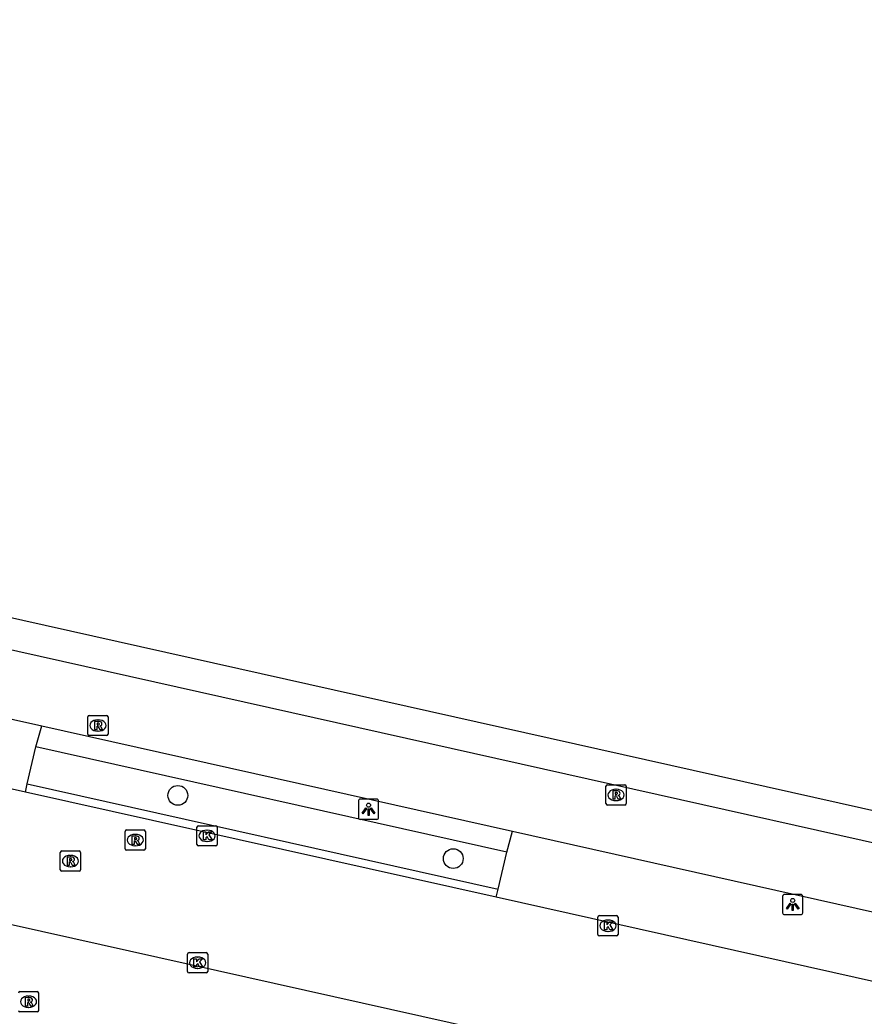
# Model space of a CAD drawing. Extents: x 161771 to 163125, y 382479 to 383177.
# Drawn here: x 162885.09 to 162926.8, y 382899.81 to 382949.02 of the extents above; entities that cross this region are included whole.
import ezdxf

# ---------------------------------------------------------------- set-up
doc = ezdxf.new("R2010")
doc.units = 0
for name, color, linetype in [('IMGEO_Boom', 7, 'Continuous'), ('IMGEO_Fietspad_gesloten', 7, 'Continuous'), ('IMGEO_Kolk', 7, 'Continuous'), ('IMGEO_Lichtpunt', 7, 'Continuous'), ('IMGEO_Parkeervlak_open', 7, 'Continuous'), ('IMGEO_Rijbaan_lokaal_gesloten', 7, 'Continuous'), ('IMGEO_Rioolput', 7, 'Continuous'), ('IMGEO_Voetpad_open', 7, 'Continuous')]:
    doc.layers.add(name, color=color, linetype=linetype)

msp = doc.modelspace()

# ---------------------------------------------------------------- linework, layer by layer
at = {"layer": 'IMGEO_Boom'}
for centre in [(162892.889, 382910.707), (162906.5, 382907.584)]:
    msp.add_circle(centre, 0.489, dxfattribs=at)
at = {"layer": 'IMGEO_Fietspad_gesloten'}
for points in [[(162412.703, 383023.699), (162692.17, 382961.036), (162786.206, 382939.932), (162862.311, 382922.904), (162982.112, 382896.093), (163063.024, 382878.031), (163074.368, 382875.36), (163078.832, 382874.349)], [(162851.076, 382921.99), (162862.057, 382919.531), (162886.172, 382914.137)], [(162886.172, 382914.137), (162909.43, 382908.935)], [(162909.43, 382908.935), (162935.452, 382903.114)]]:
    msp.add_lwpolyline(points, dxfattribs=at)
at = {"layer": 'IMGEO_Kolk'}
for p, q in [((162893.834, 382908.283), (162893.834, 382909.135)), ((162893.909, 382909.209), (162894.761, 382909.209)), ((162894.322, 382908.989), (162894.347, 382908.989)), ((162894.835, 382909.135), (162894.835, 382908.283)), ((162894.761, 382908.209), (162893.909, 382908.209)), ((162894.345, 382908.429), (162894.32, 382908.429)), ((162913.643, 382903.84), (162913.643, 382904.692)), ((162913.718, 382904.766), (162914.57, 382904.766)), ((162914.131, 382904.546), (162914.156, 382904.546)), ((162914.644, 382904.692), (162914.644, 382903.84)), ((162914.57, 382903.766), (162913.718, 382903.766)), ((162914.154, 382903.986), (162914.129, 382903.986)), ((162893.367, 382902.015), (162893.367, 382902.867)), ((162893.442, 382902.941), (162894.294, 382902.941)), ((162893.855, 382902.721), (162893.88, 382902.721)), ((162894.368, 382902.867), (162894.368, 382902.015)), ((162893.878, 382902.161), (162893.853, 382902.161)), ((162894.294, 382901.941), (162893.442, 382901.941))]:
    msp.add_line(p, q, dxfattribs=at)
for points in [[(162893.834, 382908.283), (162893.834, 382909.135)], [(162893.909, 382909.209), (162894.761, 382909.209)], [(162894.835, 382909.135), (162894.835, 382908.283)], [(162894.155, 382908.909), (162894.278, 382908.909), (162894.278, 382908.758), (162894.408, 382908.909), (162894.572, 382908.909), (162894.426, 382908.758), (162894.579, 382908.509), (162894.427, 382908.509), (162894.342, 382908.673), (162894.278, 382908.606), (162894.278, 382908.509), (162894.155, 382908.509), (162894.155, 382908.909)], [(162894.761, 382908.209), (162893.909, 382908.209)], [(162913.643, 382903.84), (162913.643, 382904.692)], [(162913.718, 382904.766), (162914.57, 382904.766)], [(162914.644, 382904.692), (162914.644, 382903.84)], [(162913.964, 382904.466), (162914.087, 382904.466), (162914.087, 382904.315), (162914.217, 382904.466), (162914.381, 382904.466), (162914.235, 382904.315), (162914.388, 382904.066), (162914.236, 382904.066), (162914.151, 382904.23), (162914.087, 382904.163), (162914.087, 382904.066), (162913.964, 382904.066), (162913.964, 382904.466)], [(162914.57, 382903.766), (162913.718, 382903.766)], [(162893.367, 382902.015), (162893.367, 382902.867)], [(162893.442, 382902.941), (162894.294, 382902.941)], [(162893.688, 382902.641), (162893.811, 382902.641), (162893.811, 382902.49), (162893.941, 382902.641), (162894.105, 382902.641), (162893.959, 382902.49), (162894.112, 382902.241), (162893.96, 382902.241), (162893.875, 382902.405), (162893.811, 382902.338), (162893.811, 382902.241), (162893.688, 382902.241), (162893.688, 382902.641)], [(162894.368, 382902.867), (162894.368, 382902.015)], [(162894.294, 382901.941), (162893.442, 382901.941)]]:
    msp.add_lwpolyline(points, dxfattribs=at)
for centre, start, end in [((162893.911, 382909.133), 91.552, 178.448), ((162893.911, 382909.133), 91.552, 178.448), ((162894.759, 382909.133), 1.552, 88.448), ((162894.759, 382909.133), 1.552, 88.448), ((162893.911, 382908.285), 181.552, 268.448), ((162893.911, 382908.285), 181.552, 268.448), ((162894.759, 382908.285), 271.552, 358.448), ((162894.759, 382908.285), 271.552, 358.448), ((162913.72, 382904.69), 91.552, 178.448), ((162913.72, 382904.69), 91.552, 178.448), ((162914.568, 382904.69), 1.552, 88.448), ((162914.568, 382904.69), 1.552, 88.448), ((162913.72, 382903.842), 181.552, 268.448), ((162913.72, 382903.842), 181.552, 268.448), ((162914.568, 382903.842), 271.552, 358.448), ((162914.568, 382903.842), 271.552, 358.448), ((162893.444, 382902.865), 91.552, 178.448), ((162893.444, 382902.865), 91.552, 178.448), ((162894.292, 382902.865), 1.552, 88.448), ((162894.292, 382902.865), 1.552, 88.448), ((162893.444, 382902.017), 181.552, 268.448), ((162893.444, 382902.017), 181.552, 268.448), ((162894.292, 382902.017), 271.552, 358.448), ((162894.292, 382902.017), 271.552, 358.448)]:
    msp.add_arc(centre, 0.0765, start, end, dxfattribs=at)
for centre, major_axis, ratio, start_param, end_param in [((162894.321, 382908.709), (-0.387, 0.002), 0.722429, 4.712389, 7.853982), ((162894.346, 382908.709), (-0.39, 0.002), 0.717154, 1.570796, 4.712389), ((162914.13, 382904.266), (-0.387, 0.002), 0.722429, 4.712389, 7.853982), ((162914.155, 382904.266), (-0.39, 0.002), 0.717154, 1.570796, 4.712389), ((162893.854, 382902.441), (-0.387, 0.002), 0.722429, 4.712389, 7.853982), ((162893.879, 382902.441), (-0.39, 0.002), 0.717154, 1.570796, 4.712389)]:
    msp.add_ellipse(centre, major_axis=major_axis, ratio=ratio, start_param=start_param, end_param=end_param, dxfattribs=at)
at = {"layer": 'IMGEO_Lichtpunt'}
for p, q in [((162902.715, 382910.521), (162901.907, 382910.521)), ((162902.715, 382910.521), (162901.907, 382910.521)), ((162901.813, 382910.426), (162901.813, 382909.619)), ((162901.813, 382910.426), (162901.813, 382909.619)), ((162902.809, 382909.619), (162902.809, 382910.426)), ((162902.809, 382909.619), (162902.809, 382910.426)), ((162901.907, 382909.525), (162902.715, 382909.525)), ((162901.907, 382909.525), (162902.715, 382909.525)), ((162922.772, 382905.719), (162922.772, 382904.912)), ((162922.772, 382905.719), (162922.772, 382904.912)), ((162923.674, 382905.814), (162922.866, 382905.814)), ((162923.674, 382905.814), (162922.866, 382905.814)), ((162923.768, 382904.912), (162923.768, 382905.719)), ((162923.768, 382904.912), (162923.768, 382905.719)), ((162922.866, 382904.818), (162923.674, 382904.818)), ((162922.866, 382904.818), (162923.674, 382904.818))]:
    msp.add_line(p, q, dxfattribs=at)
for points in [[(162902.187, 382910.09), (162902.226, 382910.062), (162902.038, 382909.8), (162902, 382909.827), (162902.187, 382910.09)], [(162902.289, 382910.042), (162902.336, 382910.042), (162902.336, 382909.72), (162902.289, 382909.72), (162902.289, 382910.042)], [(162902.399, 382910.062), (162902.437, 382910.089), (162902.624, 382909.827), (162902.585, 382909.799), (162902.399, 382910.062)], [(162923.146, 382905.383), (162923.185, 382905.355), (162922.997, 382905.093), (162922.959, 382905.12), (162923.146, 382905.383)], [(162923.248, 382905.335), (162923.295, 382905.335), (162923.295, 382905.013), (162923.248, 382905.013), (162923.248, 382905.335)], [(162923.358, 382905.355), (162923.396, 382905.382), (162923.583, 382905.12), (162923.544, 382905.092), (162923.358, 382905.355)]]:
    msp.add_lwpolyline(points, dxfattribs=at)
for centre in [(162902.312, 382910.224), (162923.271, 382905.517)]:
    msp.add_circle(centre, 0.0994, dxfattribs=at)
for centre, start, end in [((162901.907, 382910.426), 90, 180), ((162901.907, 382910.426), 90, 180), ((162902.715, 382910.426), 0, 90), ((162902.715, 382910.426), 0, 90), ((162901.907, 382909.619), 180, 270), ((162901.907, 382909.619), 180, 270), ((162902.715, 382909.619), 270, 0), ((162902.715, 382909.619), 270, 360), ((162922.866, 382905.719), 90, 180), ((162922.866, 382905.719), 90, 180), ((162923.674, 382905.719), 0, 90), ((162923.674, 382905.719), 0, 90), ((162922.866, 382904.912), 180, 270), ((162922.866, 382904.912), 180, 270), ((162923.674, 382904.912), 270, 0), ((162923.674, 382904.912), 270, 360)]:
    msp.add_arc(centre, 0.0946, start, end, dxfattribs=at)
at = {"layer": 'IMGEO_Parkeervlak_open'}
for points in [[(162885.444, 382911.282), (162885.877, 382913.114)], [(162908.711, 382906.073), (162909.154, 382907.909)]]:
    msp.add_lwpolyline(points, dxfattribs=at)
at = {"layer": 'IMGEO_Rijbaan_lokaal_gesloten'}
for points in [[(162695.369, 382946.761), (162726.206, 382939.846), (162784.791, 382926.705), (162858.949, 382910.073), (162962.277, 382886.988)], [(162885.368, 382910.872), (162862.042, 382916.089), (162861.427, 382916.227), (162850.343, 382918.715)], [(162908.617, 382905.673), (162885.368, 382910.872)], [(162934.679, 382899.844), (162908.617, 382905.673)]]:
    msp.add_lwpolyline(points, dxfattribs=at)
at = {"layer": 'IMGEO_Rioolput'}
for p, q in [((162888.441, 382913.733), (162888.441, 382914.585)), ((162888.516, 382914.659), (162889.368, 382914.659)), ((162888.929, 382914.439), (162888.954, 382914.439)), ((162889.442, 382914.585), (162889.442, 382913.733)), ((162888.952, 382913.879), (162888.927, 382913.879)), ((162889.368, 382913.659), (162888.516, 382913.659)), ((162914.043, 382910.304), (162914.043, 382911.156)), ((162914.118, 382911.23), (162914.97, 382911.23)), ((162914.531, 382911.01), (162914.556, 382911.01)), ((162915.044, 382911.156), (162915.044, 382910.304)), ((162914.554, 382910.45), (162914.529, 382910.45)), ((162914.97, 382910.23), (162914.118, 382910.23)), ((162890.361, 382908.998), (162891.213, 382908.998)), ((162890.286, 382908.072), (162890.286, 382908.924)), ((162890.774, 382908.778), (162890.799, 382908.778)), ((162891.287, 382908.924), (162891.287, 382908.072)), ((162891.213, 382907.998), (162890.361, 382907.998)), ((162890.797, 382908.218), (162890.772, 382908.218)), ((162887.083, 382907.035), (162887.083, 382907.887)), ((162887.158, 382907.961), (162888.01, 382907.961)), ((162887.571, 382907.741), (162887.596, 382907.741)), ((162888.084, 382907.887), (162888.084, 382907.035)), ((162887.594, 382907.181), (162887.569, 382907.181)), ((162888.01, 382906.961), (162887.158, 382906.961)), ((162885.087, 382901.015), (162885.939, 382901.015)), ((162885.5, 382900.795), (162885.525, 382900.795)), ((162886.013, 382900.941), (162886.013, 382900.089)), ((162885.523, 382900.235), (162885.498, 382900.235)), ((162885.939, 382900.015), (162885.087, 382900.015))]:
    msp.add_line(p, q, dxfattribs=at)
for points in [[(162888.441, 382913.733), (162888.441, 382914.585)], [(162888.516, 382914.659), (162889.368, 382914.659)], [(162889.442, 382914.585), (162889.442, 382913.733)], [(162889.03, 382914.357), (162888.778, 382914.359), (162888.778, 382913.959)], [(162888.778, 382913.959), (162888.902, 382913.959), (162888.902, 382914.121), (162888.913, 382914.121)], [(162888.956, 382914.278), (162888.902, 382914.278), (162888.902, 382914.197)], [(162888.902, 382914.197), (162888.954, 382914.197)], [(162888.96, 382914.092), (162889.031, 382913.959), (162889.171, 382913.959), (162889.106, 382914.085)], [(162889.368, 382913.659), (162888.516, 382913.659)], [(162914.043, 382910.304), (162914.043, 382911.156)], [(162914.118, 382911.23), (162914.97, 382911.23)], [(162914.632, 382910.928), (162914.38, 382910.93), (162914.38, 382910.53)], [(162915.044, 382911.156), (162915.044, 382910.304)], [(162914.38, 382910.53), (162914.504, 382910.53), (162914.504, 382910.692), (162914.515, 382910.692)], [(162914.558, 382910.849), (162914.504, 382910.849), (162914.504, 382910.768)], [(162914.504, 382910.768), (162914.556, 382910.768)], [(162914.562, 382910.663), (162914.633, 382910.53), (162914.773, 382910.53), (162914.708, 382910.656)], [(162914.97, 382910.23), (162914.118, 382910.23)], [(162890.361, 382908.998), (162891.213, 382908.998)], [(162890.286, 382908.072), (162890.286, 382908.924)], [(162890.875, 382908.696), (162890.623, 382908.698), (162890.623, 382908.298)], [(162890.623, 382908.298), (162890.747, 382908.298), (162890.747, 382908.46), (162890.758, 382908.46)], [(162890.801, 382908.617), (162890.747, 382908.617), (162890.747, 382908.536)], [(162890.747, 382908.536), (162890.799, 382908.536)], [(162891.287, 382908.924), (162891.287, 382908.072)], [(162891.213, 382907.998), (162890.361, 382907.998)], [(162890.805, 382908.431), (162890.876, 382908.298), (162891.016, 382908.298), (162890.951, 382908.424)], [(162887.083, 382907.035), (162887.083, 382907.887)], [(162887.158, 382907.961), (162888.01, 382907.961)], [(162887.672, 382907.659), (162887.42, 382907.661), (162887.42, 382907.261)], [(162887.598, 382907.58), (162887.544, 382907.58), (162887.544, 382907.499)], [(162887.544, 382907.499), (162887.596, 382907.499)], [(162888.084, 382907.887), (162888.084, 382907.035)], [(162887.42, 382907.261), (162887.544, 382907.261), (162887.544, 382907.423), (162887.555, 382907.423)], [(162887.602, 382907.394), (162887.673, 382907.261), (162887.813, 382907.261), (162887.748, 382907.387)], [(162888.01, 382906.961), (162887.158, 382906.961)], [(162885.087, 382901.015), (162885.939, 382901.015)], [(162885.601, 382900.713), (162885.349, 382900.715), (162885.349, 382900.315)], [(162885.527, 382900.634), (162885.473, 382900.634), (162885.473, 382900.553)], [(162886.013, 382900.941), (162886.013, 382900.089)], [(162885.349, 382900.315), (162885.473, 382900.315), (162885.473, 382900.477), (162885.484, 382900.477)], [(162885.473, 382900.553), (162885.525, 382900.553)], [(162885.531, 382900.448), (162885.602, 382900.315), (162885.742, 382900.315), (162885.677, 382900.441)], [(162885.939, 382900.015), (162885.087, 382900.015)]]:
    msp.add_lwpolyline(points, dxfattribs=at)
for centre, radius, start, end in [((162888.518, 382914.583), 0.0765, 91.552, 178.448), ((162888.518, 382914.583), 0.0765, 91.552, 178.448), ((162889.366, 382914.583), 0.0765, 1.552, 88.448), ((162889.366, 382914.583), 0.0765, 1.552, 88.448), ((162888.912, 382914.068), 0.0533, 26.0293, 88.6989), ((162888.938, 382914.386), 0.19, 274.7715, 282.9687), ((162888.962, 382914.182), 0.0964, 77.0061, 93.1865), ((162888.976, 382914.239), 0.0378, 276.6634, 79.6772), ((162889.029, 382914.247), 0.109, 350.3612, 89.416), ((162889.027, 382914.247), 0.112, 277.5842, 350.9817), ((162889.011, 382914.032), 0.108, 29.5134, 73.7905), ((162888.518, 382913.735), 0.0765, 181.552, 268.448), ((162888.518, 382913.735), 0.0765, 181.552, 268.448), ((162889.366, 382913.735), 0.0765, 271.552, 358.448), ((162889.366, 382913.735), 0.0765, 271.552, 358.448), ((162914.12, 382911.154), 0.0765, 91.552, 178.448), ((162914.12, 382911.154), 0.0765, 91.552, 178.448), ((162914.631, 382910.818), 0.109, 350.3612, 89.416), ((162914.968, 382911.154), 0.0765, 1.552, 88.448), ((162914.968, 382911.154), 0.0765, 1.552, 88.448), ((162914.514, 382910.639), 0.0533, 26.0293, 88.6989), ((162914.54, 382910.957), 0.19, 274.7715, 282.9687), ((162914.564, 382910.753), 0.0964, 77.0061, 93.1865), ((162914.578, 382910.81), 0.0378, 276.6634, 79.6772), ((162914.629, 382910.818), 0.112, 277.5842, 350.9817), ((162914.613, 382910.603), 0.108, 29.5134, 73.7905), ((162914.12, 382910.306), 0.0765, 181.552, 268.448), ((162914.12, 382910.306), 0.0765, 181.552, 268.448), ((162914.968, 382910.306), 0.0765, 271.552, 358.448), ((162914.968, 382910.306), 0.0765, 271.552, 358.448), ((162890.363, 382908.922), 0.0765, 91.552, 178.448), ((162890.363, 382908.922), 0.0765, 91.552, 178.448), ((162891.211, 382908.922), 0.0765, 1.552, 88.448), ((162891.211, 382908.922), 0.0765, 1.552, 88.448), ((162890.757, 382908.407), 0.0533, 26.0293, 88.6989), ((162890.783, 382908.725), 0.19, 274.7715, 282.9687), ((162890.807, 382908.521), 0.0964, 77.0061, 93.1865), ((162890.821, 382908.578), 0.0378, 276.6634, 79.6772), ((162890.874, 382908.586), 0.109, 350.3612, 89.416), ((162890.872, 382908.586), 0.112, 277.5842, 350.9817), ((162890.856, 382908.371), 0.108, 29.5134, 73.7905), ((162890.363, 382908.074), 0.0765, 181.552, 268.448), ((162890.363, 382908.074), 0.0765, 181.552, 268.448), ((162891.211, 382908.074), 0.0765, 271.552, 358.448), ((162891.211, 382908.074), 0.0765, 271.552, 358.448), ((162887.16, 382907.885), 0.0765, 91.552, 178.448), ((162887.16, 382907.885), 0.0765, 91.552, 178.448), ((162887.58, 382907.688), 0.19, 274.7715, 282.9687), ((162887.604, 382907.484), 0.0964, 77.0061, 93.1865), ((162887.618, 382907.541), 0.0378, 276.6634, 79.6772), ((162887.671, 382907.549), 0.109, 350.3612, 89.416), ((162887.669, 382907.549), 0.112, 277.5842, 350.9817), ((162888.008, 382907.885), 0.0765, 1.552, 88.448), ((162888.008, 382907.885), 0.0765, 1.552, 88.448), ((162887.16, 382907.037), 0.0765, 181.552, 268.448), ((162887.16, 382907.037), 0.0765, 181.552, 268.448), ((162887.554, 382907.37), 0.0533, 26.0293, 88.6989), ((162887.653, 382907.334), 0.108, 29.5134, 73.7905), ((162888.008, 382907.037), 0.0765, 271.552, 358.448), ((162888.008, 382907.037), 0.0765, 271.552, 358.448), ((162885.089, 382900.939), 0.0765, 91.552, 178.448), ((162885.089, 382900.939), 0.0765, 91.552, 178.448), ((162885.533, 382900.538), 0.0964, 77.0061, 93.1865), ((162885.547, 382900.595), 0.0378, 276.6634, 79.6772), ((162885.6, 382900.603), 0.109, 350.3612, 89.416), ((162885.598, 382900.603), 0.112, 277.5842, 350.9817), ((162885.937, 382900.939), 0.0765, 1.552, 88.448), ((162885.937, 382900.939), 0.0765, 1.552, 88.448), ((162885.483, 382900.424), 0.0533, 26.0293, 88.6989), ((162885.509, 382900.742), 0.19, 274.7715, 282.9687), ((162885.582, 382900.388), 0.108, 29.5134, 73.7905), ((162885.089, 382900.091), 0.0765, 181.552, 268.448), ((162885.089, 382900.091), 0.0765, 181.552, 268.448), ((162885.937, 382900.091), 0.0765, 271.552, 358.448), ((162885.937, 382900.091), 0.0765, 271.552, 358.448)]:
    msp.add_arc(centre, radius, start, end, dxfattribs=at)
for centre, major_axis, ratio, start_param, end_param in [((162888.928, 382914.159), (-0.387, 0.002), 0.722429, 4.712389, 7.853982), ((162888.953, 382914.159), (-0.39, 0.002), 0.717154, 1.570796, 4.712389), ((162914.53, 382910.73), (-0.387, 0.002), 0.722429, 4.712389, 7.853982), ((162914.555, 382910.73), (-0.39, 0.002), 0.717154, 1.570796, 4.712389), ((162890.773, 382908.498), (-0.387, 0.002), 0.722429, 4.712389, 7.853982), ((162890.798, 382908.498), (-0.39, 0.002), 0.717154, 1.570796, 4.712389), ((162887.57, 382907.461), (-0.387, 0.002), 0.722429, 4.712389, 7.853982), ((162887.595, 382907.461), (-0.39, 0.002), 0.717154, 1.570796, 4.712389), ((162885.499, 382900.515), (-0.387, 0.002), 0.722429, 4.712389, 7.853982), ((162885.524, 382900.515), (-0.39, 0.002), 0.717154, 1.570796, 4.712389)]:
    msp.add_ellipse(centre, major_axis=major_axis, ratio=ratio, start_param=start_param, end_param=end_param, dxfattribs=at)
at = {"layer": 'IMGEO_Voetpad_open'}
for points in [[(162316.154, 383047.05), (162330.921, 383043.712), (162413.931, 383025.005), (162528.992, 382999.263), (162602.3, 382982.823), (162862.598, 382924.42), (162982.36, 382897.639), (163063.337, 382879.55), (163063.344, 382879.609)], [(162885.877, 382913.114), (162886.172, 382914.137)], [(162909.154, 382907.909), (162885.877, 382913.114)], [(162885.368, 382910.872), (162885.444, 382911.282)], [(162885.444, 382911.282), (162908.711, 382906.073)], [(162909.154, 382907.909), (162909.43, 382908.935)], [(162908.617, 382905.673), (162908.711, 382906.073)]]:
    msp.add_lwpolyline(points, dxfattribs=at)

doc.saveas('drawing.dxf')
